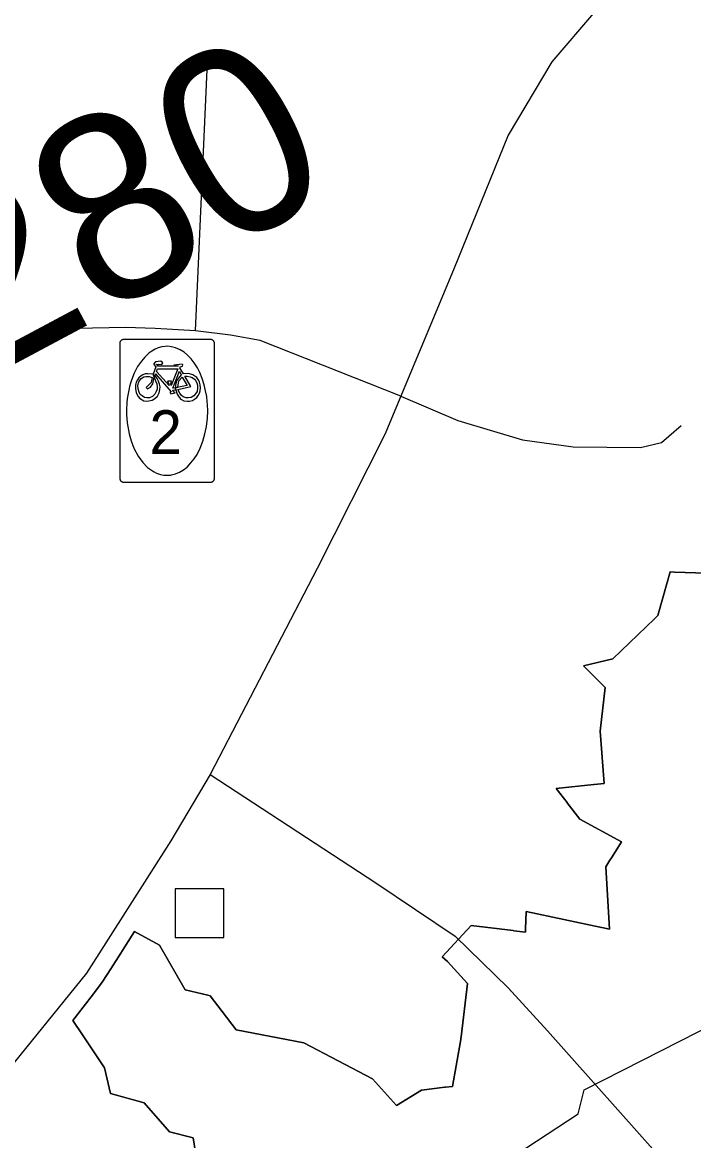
# Model space of a CAD drawing. Extents: x 2001466 to 31450019, y -30647475 to 847247.
# Drawn here: x 31441239 to 31443158, y -30633991 to -30630794 of the extents above; entities that cross this region are included whole.
import ezdxf

# ---------------------------------------------------------------- set-up
doc = ezdxf.new("R2010")
doc.units = 0
for name, color, linetype in [('Exist Boundary Political City Limit New', 7, 'Continuous'), ('Exist Civil Demographics City Label', 7, 'Continuous'), ('Exist Hydrographic Creek Single Shore', 7, 'Continuous'), ('Exist Road Non-System Structure Non-Sys Other Attributed CELL', 7, 'Continuous'), ('Exist Road Non-System Type 51', 7, 'Continuous'), ('Exist Road Secondary Bike CELL', 7, 'Continuous'), ('Exist Road Secondary Type 51 Attributed', 7, 'Continuous'), ('Map Preparation Boundary City Limit Buffer Line', 7, 'Continuous')]:
    doc.layers.add(name, color=color, linetype=linetype)

msp = doc.modelspace()

# ---------------------------------------------------------------- linework, layer by layer
at = {"layer": 'Exist Boundary Political City Limit New'}
for points in [[(31443464.3, -30632377.6), (31443103.4, -30632365.5), (31443090.3, -30632365), (31443081.9, -30632395.1), (31443055.3, -30632489.7), (31443047.5, -30632497.2), (31443045.5, -30632499.1), (31442926.3, -30632613.6), (31442842.5, -30632633.5), (31442867.9, -30632658.3), (31442868.5, -30632658.9), (31442905.3, -30632695.1), (31442890.4, -30632820.1), (31442901.8, -30632969.7), (31442873.8, -30632972.6), (31442872.4, -30632972.8)], [(31442872.4, -30632972.8), (31442764.5, -30632984), (31442795.9, -30633024.6), (31442796.3, -30633025.2), (31442832.4, -30633071.8), (31442952, -30633136.4), (31442924.4, -30633179.7), (31442922.5, -30633182.7), (31442918.4, -30633189.1), (31442906.3, -30633208.1), (31442917.5, -30633386.6), (31442895.3, -30633381.9), (31442894, -30633381.6), (31442678.8, -30633335.9), (31442677.4, -30633386.3), (31442677.1, -30633394.9), (31442643.3, -30633390.8), (31442642.1, -30633390.6), (31442522.1, -30633376.1), (31442439.1, -30633465.1), (31442453.8, -30633479), (31442511.4, -30633541.3), (31442493.3, -30633694.1), (31442492.5, -30633698.8), (31442492, -30633701.3), (31442468.6, -30633835.6), (31442448.5, -30633838.1), (31442446.9, -30633838.3), (31442380, -30633846.4), (31442308.1, -30633890.6), (31442239.6, -30633814.1), (31442043.1, -30633711.6), (31441849.9, -30633673.8), (31441809.9, -30633621.8), (31441775.3, -30633576.8), (31441768.4, -30633575.1), (31441704.3, -30633559.5), (31441630.8, -30633431.8), (31441559.1, -30633393.4), (31441534.8, -30633431.6), (31441520.3, -30633454.6), (31441491.3, -30633499.8), (31441468.4, -30633534.6), (31441463.5, -30633541.6), (31441444.9, -30633567.5), (31441441.9, -30633571.5), (31441383, -30633647.7), (31441396, -30633667.1), (31441396.9, -30633668.4), (31441473.4, -30633782.7), (31441490.3, -30633855.8), (31441586.9, -30633882.9), (31441659.1, -30633965.6), (31441727.3, -30633982.6), (31441736.9, -30634048.1)]]:
    msp.add_lwpolyline(points, dxfattribs=at)
at = {"layer": 'Exist Hydrographic Creek Single Shore'}
for points in [[(31442827.5, -30633914), (31442844.5, -30633845.5), (31443502.5, -30633511.1), (31443626.3, -30633320.1), (31443684.4, -30633304.9)], [(31442411.4, -30634272.9), (31442611.3, -30634113), (31442678.4, -30634012.6), (31442827.5, -30633914)]]:
    msp.add_lwpolyline(points, dxfattribs=at)
at = {"layer": 'Exist Road Non-System Structure Non-Sys Other Attributed CELL'}
msp.add_lwpolyline([(31441675.1, -30633410.5), (31441814.1, -30633410.5), (31441814.1, -30633271.4), (31441675.1, -30633271.4), (31441675.1, -30633410.5)], dxfattribs=at)
at = {"layer": 'Exist Road Non-System Type 51'}
msp.add_line((31441733.8, -30631675.7), (31441767.6, -30630908), dxfattribs=at)
for points in [[(31441733.8, -30631675.7), (31441618.1, -30631669.4), (31441533.6, -30631666.3), (31441392.8, -30631669.4)], [(31442320.4, -30631862.6), (31441918.4, -30631703.9), (31441834, -30631688.2), (31441733.8, -30631675.7)], [(31442320.4, -30631862.6), (31442483.2, -30631932.6), (31442668.7, -30631988.1), (31442813.3, -30632007.4), (31443006, -30632009.8), (31443066.3, -30631995.3), (31443121.7, -30631947.1)]]:
    msp.add_lwpolyline(points, dxfattribs=at)
at = {"layer": 'Exist Road Secondary Bike CELL'}
for points in [[(31441526.5, -30631701.1), (31441525.6, -30631701.3), (31441524.7, -30631701.5), (31441523.9, -30631701.8), (31441523.4, -30631702), (31441523, -30631702.2), (31441522.5, -30631702.4), (31441522.1, -30631702.7), (31441521.7, -30631702.9), (31441520.9, -30631703.5), (31441519.9, -30631704.5), (31441519.3, -30631705.2), (31441518.8, -30631705.8), (31441518.4, -30631706.4), (31441517.8, -30631707.8), (31441517.5, -30631708.5), (31441517.3, -30631709.2), (31441517.2, -30631710), (31441517.1, -30631710.6), (31441517, -30631711.8), (31441516.9, -30631744.8), (31441516.9, -30632064.7), (31441517, -30632097.9), (31441517, -30632098.5), (31441517, -30632098.8), (31441517.1, -30632099), (31441517.1, -30632099.2), (31441517.1, -30632099.5), (31441517.2, -30632099.7), (31441517.2, -30632100), (31441517.3, -30632100.2), (31441517.3, -30632100.5), (31441517.4, -30632100.7), (31441517.5, -30632100.9), (31441517.6, -30632101.2), (31441517.7, -30632101.5), (31441517.9, -30632102), (31441518.2, -30632102.6), (31441518.5, -30632103.1), (31441518.7, -30632103.5), (31441519, -30632104), (31441519.4, -30632104.4), (31441519.8, -30632104.8), (31441520.1, -30632105.3), (31441520.4, -30632105.6), (31441520.8, -30632105.9), (31441521.1, -30632106.2), (31441521.7, -30632106.6), (31441522.4, -30632107), (31441523, -30632107.3), (31441523.7, -30632107.7), (31441524.4, -30632107.9), (31441525.1, -30632108.1), (31441525.9, -30632108.3), (31441526.5, -30632108.4), (31441527.1, -30632108.4), (31441527.7, -30632108.5), (31441560.7, -30632108.5), (31441744, -30632108.5), (31441777, -30632108.5), (31441777.5, -30632108.5), (31441777.9, -30632108.4), (31441778.3, -30632108.4), (31441778.8, -30632108.3), (31441779.2, -30632108.3), (31441780.1, -30632108), (31441780.9, -30632107.8), (31441781.8, -30632107.4), (31441782.3, -30632107.1), (31441782.6, -30632106.9), (31441783.1, -30632106.6), (31441783.5, -30632106.2), (31441783.9, -30632106), (31441784.4, -30632105.5), (31441784.9, -30632105.1), (31441785.5, -30632104.3), (31441785.9, -30632103.7), (31441786.3, -30632103.1), (31441787, -30632101.8), (31441787.3, -30632101.1), (31441787.5, -30632100.3), (31441787.6, -30632099.6), (31441787.7, -30632098.9), (31441787.8, -30632097.8), (31441787.8, -30632064.7), (31441787.8, -30631744.8), (31441787.8, -30631711.3), (31441787.8, -30631710.9), (31441787.7, -30631710.6), (31441787.6, -30631709.7), (31441787.3, -30631708.7), (31441787.1, -30631708), (31441786.9, -30631707.5), (31441786.7, -30631707.1), (31441786.4, -30631706.6), (31441786.2, -30631706.2), (31441785.9, -30631705.8), (31441785.3, -30631705), (31441784.4, -30631704), (31441783.7, -30631703.4), (31441783, -30631702.9), (31441782.4, -30631702.5), (31441781.1, -30631701.9), (31441780.4, -30631701.6), (31441779.7, -30631701.4), (31441778.9, -30631701.3), (31441778.3, -30631701.2), (31441777.1, -30631701.1), (31441744.1, -30631701), (31441560.7, -30631701), (31441527.7, -30631701), (31441526.8, -30631701.1), (31441526.5, -30631701.1)], [(31441657.7, -30632088.7), (31441661.6, -30632088.4), (31441665.1, -30632087.7), (31441669.2, -30632087), (31441676.3, -30632085.1), (31441687.8, -30632080.2), (31441699, -30632073.7), (31441709.3, -30632065.4), (31441720.6, -30632053.7), (31441729.4, -30632042.3), (31441738, -30632029.1), (31441747.1, -30632011.6), (31441754.9, -30631991.4), (31441760.7, -30631970.5), (31441765, -30631949.8), (31441767.7, -30631926.2), (31441768.6, -30631905.9), (31441767.7, -30631886.9), (31441767.1, -30631878.8), (31441765.6, -30631864.2), (31441762.6, -30631847.6), (31441758.6, -30631830.6), (31441753, -30631812.6), (31441745.9, -30631795.3), (31441738.8, -30631781.7), (31441730.2, -30631767.8), (31441721.5, -30631756.4), (31441710.8, -30631745.4), (31441701.1, -30631737.1), (31441689.8, -30631730.2), (31441676.8, -30631724.6), (31441665.4, -30631721.5), (31441654.5, -30631720.4), (31441646.9, -30631720.5), (31441637.5, -30631722), (31441627.2, -30631724.7), (31441618.6, -30631728.6), (31441613.3, -30631731.4), (31441608.7, -30631734.2), (31441599.8, -30631740.1), (31441588.3, -30631750.9), (31441578.8, -30631762.7), (31441568, -30631778.3), (31441558.2, -30631796.8), (31441550.2, -30631817.3), (31441547.7, -30631825.8), (31441545, -30631835.4), (31441543.7, -30631840.7), (31441541.6, -30631850.1), (31441539, -30631864.7), (31441537.6, -30631879), (31441536.9, -30631888.3), (31441536.6, -30631894.5), (31441536.4, -30631903.2), (31441536.6, -30631915.1), (31441538.4, -30631939.5), (31441544.1, -30631970.3), (31441549.3, -30631990.8), (31441557.6, -30632011.6), (31441569.4, -30632034.8), (31441582.9, -30632052.8), (31441596.6, -30632066.6), (31441604.6, -30632072.5), (31441610.3, -30632076.4), (31441615.6, -30632079.4), (31441622.1, -30632082.6), (31441633.4, -30632086.7), (31441643.3, -30632088.4), (31441647.7, -30632088.8), (31441652.3, -30632089), (31441657.7, -30632088.7)], [(31441684.3, -30631775.9), (31441683.9, -30631777.3), (31441624.7, -30631776.8), (31441626.1, -30631773.6), (31441622.9, -30631773.6), (31441621.4, -30631772.3), (31441627.8, -30631770.9), (31441637.1, -30631771.9), (31441640.3, -30631767.6), (31441634.3, -30631762.8), (31441619, -30631764.8), (31441613.3, -30631771.5), (31441619.9, -30631778.6), (31441612.2, -30631800.3), (31441615.7, -30631808.6), (31441615.6, -30631808.9), (31441619.6, -30631818.9), (31441623.4, -30631828), (31441624.4, -30631835.9), (31441623.8, -30631843.3), (31441621.3, -30631849.1), (31441617, -30631857.2), (31441610.3, -30631864), (31441602.5, -30631867.3), (31441594.5, -30631867.8), (31441588, -30631866.7), (31441580.7, -30631862.2), (31441575.7, -30631858.3), (31441572.2, -30631851.8), (31441569.5, -30631841.9), (31441568.2, -30631831.2), (31441571.3, -30631821.5), (31441578.4, -30631812.2), (31441585.8, -30631807.9), (31441591.2, -30631806.2), (31441600.8, -30631806.5), (31441606.8, -30631808.4), (31441610, -30631809.9), (31441606.9, -30631823.6), (31441592.7, -30631838.1), (31441596.2, -30631841.6), (31441605, -30631837.5), (31441611.1, -30631827.5), (31441615.6, -30631808.9), (31441612.2, -30631800.3), (31441596.9, -30631798.7), (31441589.9, -30631799.3), (31441583.1, -30631801.4), (31441577.8, -30631804.7), (31441571.7, -30631810.7), (31441567.5, -30631816), (31441563.9, -30631823.3), (31441561.6, -30631831.5), (31441561.7, -30631840.7), (31441564.2, -30631853.7), (31441569.9, -30631864), (31441573.9, -30631868.6), (31441586.2, -30631876.1), (31441593.3, -30631877), (31441600.3, -30631876.4), (31441609.9, -30631874.1), (31441617.7, -30631869.3), (31441624.5, -30631862.5), (31441629.5, -30631853.6), (31441631.5, -30631843.7), (31441632.3, -30631836.2), (31441630.9, -30631828.8), (31441628.2, -30631820.2), (31441624, -30631812.2), (31441617.8, -30631803.9), (31441619.5, -30631799), (31441664.2, -30631850.1), (31441659.7, -30631852.6), (31441662.8, -30631856.4), (31441675.3, -30631853.6), (31441670.3, -30631850.9), (31441668.5, -30631845.7), (31441676.9, -30631844.7), (31441675.8, -30631838.8), (31441675.9, -30631838.8), (31441668.9, -30631839.5), (31441687.6, -30631791.6), (31441692.6, -30631802.1), (31441684.8, -30631811), (31441679.3, -30631819.2), (31441676.2, -30631831), (31441675.9, -30631838.8), (31441676, -30631838.8), (31441676, -30631838.8), (31441683.1, -30631837.3), (31441686, -30631818.8), (31441695.8, -30631808.2), (31441710.1, -30631832.7), (31441676, -30631838.8), (31441676, -30631838.9), (31441676.9, -30631844.7), (31441681.5, -30631856.9), (31441684.9, -30631863), (31441690.1, -30631869.5), (31441693.5, -30631872.3), (31441700.3, -30631875.8), (31441711.1, -30631877.5), (31441716.4, -30631877.2), (31441724.8, -30631875.2), (31441730.9, -30631871.6), (31441737.7, -30631866.2), (31441741.2, -30631861), (31441744.8, -30631854.1), (31441746.6, -30631847.6), (31441747.6, -30631839.1), (31441747.2, -30631830.9), (31441745.4, -30631823.1), (31441742.8, -30631818.5), (31441737.5, -30631809.9), (31441726.3, -30631801.4), (31441713.4, -30631798.5), (31441698.9, -30631799.2), (31441688.8, -30631782.1), (31441690.4, -30631778.8), (31441696.3, -30631777), (31441697.7, -30631773.3), (31441695.9, -30631771.4), (31441671.8, -30631774.3), (31441684.3, -30631775.9)], [(31441683.1, -30631784.7), (31441664.2, -30631832.3), (31441663.1, -30631827.2), (31441665.1, -30631819.8), (31441654.9, -30631819.8), (31441653.2, -30631821.3), (31441656.9, -30631827.6), (31441658, -30631832.7), (31441622.3, -30631792.8), (31441625.3, -30631784.3), (31441683.1, -30631784.7)], [(31441720.4, -30631834.9), (31441702.9, -30631805.3), (31441709.4, -30631806), (31441718.7, -30631807.8), (31441724.4, -30631809.6), (31441730.4, -30631814.1), (31441734, -30631818.4), (31441737.5, -30631824.5), (31441739.3, -30631831.2), (31441739.6, -30631839.4), (31441738.2, -30631849.4), (31441733.9, -30631856.6), (31441728.5, -30631861.9), (31441720.9, -30631866.2), (31441712.8, -30631868), (31441706.7, -30631867.8), (31441698.5, -30631864.5), (31441693.2, -30631860.7), (31441689.1, -30631854), (31441683.2, -30631844.1), (31441720.4, -30631834.9)], [(31441676, -30631838.8), (31441676, -30631838.8), (31441675.8, -30631838.8), (31441676, -30631838.8)]]:
    msp.add_lwpolyline(points, dxfattribs=at)
at = {"layer": 'Exist Road Secondary Type 51 Attributed'}
for points in [[(31446260.9, -30627167.5), (31446114.7, -30627489.6), (31445903.8, -30627954.2), (31445693, -30628427.7), (31445569.1, -30628667.7), (31445409.8, -30628903.6), (31445300.3, -30629035.7), (31445142.6, -30629164.5), (31444622.8, -30629509.1), (31444083.6, -30629864.3), (31443671.6, -30630134.8), (31443250, -30630426.3), (31443037.5, -30630585.8), (31442871.8, -30630768.5), (31442752.7, -30630907), (31442627.1, -30631116.4), (31442471, -30631501.3), (31442274.7, -30631972.4), (31442081.6, -30632355.7), (31441775.8, -30632944.3)], [(31441775.8, -30632944.3), (31441663.1, -30633133.5), (31441421.7, -30633512), (31441072.5, -30633942.8), (31440768.3, -30634355.1), (31440470.6, -30634724.7), (31440235.6, -30635046.8), (31439945.9, -30635381.8), (31439587, -30635759.4), (31439419.6, -30635923.7), (31439113.9, -30636184.6), (31438904.6, -30636324.7), (31438702.3, -30636439.9), (31438554.9, -30636541.1)], [(31441775.8, -30632944.3), (31442248.9, -30633253.5), (31442475.6, -30633406.6), (31442627.1, -30633553.8), (31442739.7, -30633676.8), (31443072.2, -30634050.8), (31443294.5, -30634301.4), (31443468.2, -30634486.4), (31443851, -30634906.2), (31444296, -30635391.3)]]:
    msp.add_lwpolyline(points, dxfattribs=at)
at = {"layer": 'Map Preparation Boundary City Limit Buffer Line'}
for points in [[(31442872.4, -30632972.8), (31442873.8, -30632972.6), (31442901.8, -30632969.7), (31442890.4, -30632820.1), (31442905.3, -30632695.1), (31442868.5, -30632658.9), (31442867.9, -30632658.3), (31442842.5, -30632633.5), (31442926.3, -30632613.6), (31443045.5, -30632499.1), (31443047.5, -30632497.2), (31443055.3, -30632489.7), (31443081.9, -30632395.1), (31443090.3, -30632365), (31443103.4, -30632365.5), (31443464.3, -30632377.6)], [(31443464.3, -30632377.6), (31443103.4, -30632365.5), (31443090.3, -30632365), (31443081.9, -30632395.1), (31443055.3, -30632489.7), (31443047.5, -30632497.2), (31443045.5, -30632499.1), (31442926.3, -30632613.6), (31442842.5, -30632633.5), (31442867.9, -30632658.3), (31442868.5, -30632658.9), (31442905.3, -30632695.1), (31442890.4, -30632820.1), (31442901.8, -30632969.7), (31442873.8, -30632972.6), (31442872.4, -30632972.8)], [(31441736.9, -30634048.1), (31441727.3, -30633982.6), (31441659.1, -30633965.6), (31441586.9, -30633882.9), (31441490.3, -30633855.8), (31441473.4, -30633782.7), (31441396.9, -30633668.4), (31441396, -30633667.1), (31441383, -30633647.7), (31441441.9, -30633571.5), (31441444.9, -30633567.5), (31441463.5, -30633541.6), (31441468.4, -30633534.6), (31441491.3, -30633499.8), (31441520.3, -30633454.6), (31441534.8, -30633431.6), (31441559.1, -30633393.4), (31441630.8, -30633431.8), (31441704.3, -30633559.5), (31441768.4, -30633575.1), (31441775.3, -30633576.8), (31441809.9, -30633621.8), (31441849.9, -30633673.8), (31442043.1, -30633711.6), (31442239.6, -30633814.1), (31442308.1, -30633890.6), (31442380, -30633846.4), (31442446.9, -30633838.3), (31442448.5, -30633838.1), (31442468.6, -30633835.6), (31442492, -30633701.3), (31442492.5, -30633698.8), (31442493.3, -30633694.1), (31442511.4, -30633541.3), (31442453.8, -30633479), (31442439.1, -30633465.1), (31442522.1, -30633376.1), (31442642.1, -30633390.6), (31442643.3, -30633390.8), (31442677.1, -30633394.9), (31442677.4, -30633386.3), (31442678.8, -30633335.9), (31442894, -30633381.6), (31442895.3, -30633381.9), (31442917.5, -30633386.6), (31442906.3, -30633208.1), (31442918.4, -30633189.1), (31442922.5, -30633182.7), (31442924.4, -30633179.7), (31442952, -30633136.4), (31442832.4, -30633071.8), (31442796.3, -30633025.2), (31442795.9, -30633024.6), (31442764.5, -30632984), (31442872.4, -30632972.8)], [(31442872.4, -30632972.8), (31442764.5, -30632984), (31442795.9, -30633024.6), (31442796.3, -30633025.2), (31442832.4, -30633071.8), (31442952, -30633136.4), (31442924.4, -30633179.7), (31442922.5, -30633182.7), (31442918.4, -30633189.1), (31442906.3, -30633208.1), (31442917.5, -30633386.6), (31442895.3, -30633381.9), (31442894, -30633381.6), (31442678.8, -30633335.9), (31442677.4, -30633386.3), (31442677.1, -30633394.9), (31442643.3, -30633390.8), (31442642.1, -30633390.6), (31442522.1, -30633376.1), (31442439.1, -30633465.1), (31442453.8, -30633479), (31442511.4, -30633541.3), (31442493.3, -30633694.1), (31442492.5, -30633698.8), (31442492, -30633701.3), (31442468.6, -30633835.6), (31442448.5, -30633838.1), (31442446.9, -30633838.3), (31442380, -30633846.4), (31442308.1, -30633890.6), (31442239.6, -30633814.1), (31442043.1, -30633711.6), (31441849.9, -30633673.8), (31441809.9, -30633621.8), (31441775.3, -30633576.8), (31441768.4, -30633575.1), (31441704.3, -30633559.5), (31441630.8, -30633431.8), (31441559.1, -30633393.4), (31441534.8, -30633431.6), (31441520.3, -30633454.6), (31441491.3, -30633499.8), (31441468.4, -30633534.6), (31441463.5, -30633541.6), (31441444.9, -30633567.5), (31441441.9, -30633571.5), (31441383, -30633647.7), (31441396, -30633667.1), (31441396.9, -30633668.4), (31441473.4, -30633782.7), (31441490.3, -30633855.8), (31441586.9, -30633882.9), (31441659.1, -30633965.6), (31441727.3, -30633982.6), (31441736.9, -30634048.1)]]:
    msp.add_lwpolyline(points, dxfattribs=at)

# ---------------------------------------------------------------- texts
at = {"layer": 'Exist Civil Demographics City Label'}
msp.add_text('pop. 26,280', height=530, rotation=28.1029, dxfattribs=at).set_placement((31438847.5, -30633036.2))
at = {"layer": 'Exist Road Secondary Bike CELL'}
msp.add_text('2', height=125, dxfattribs=at).set_placement((31441601.8, -30632028.2))

doc.saveas('drawing.dxf')
